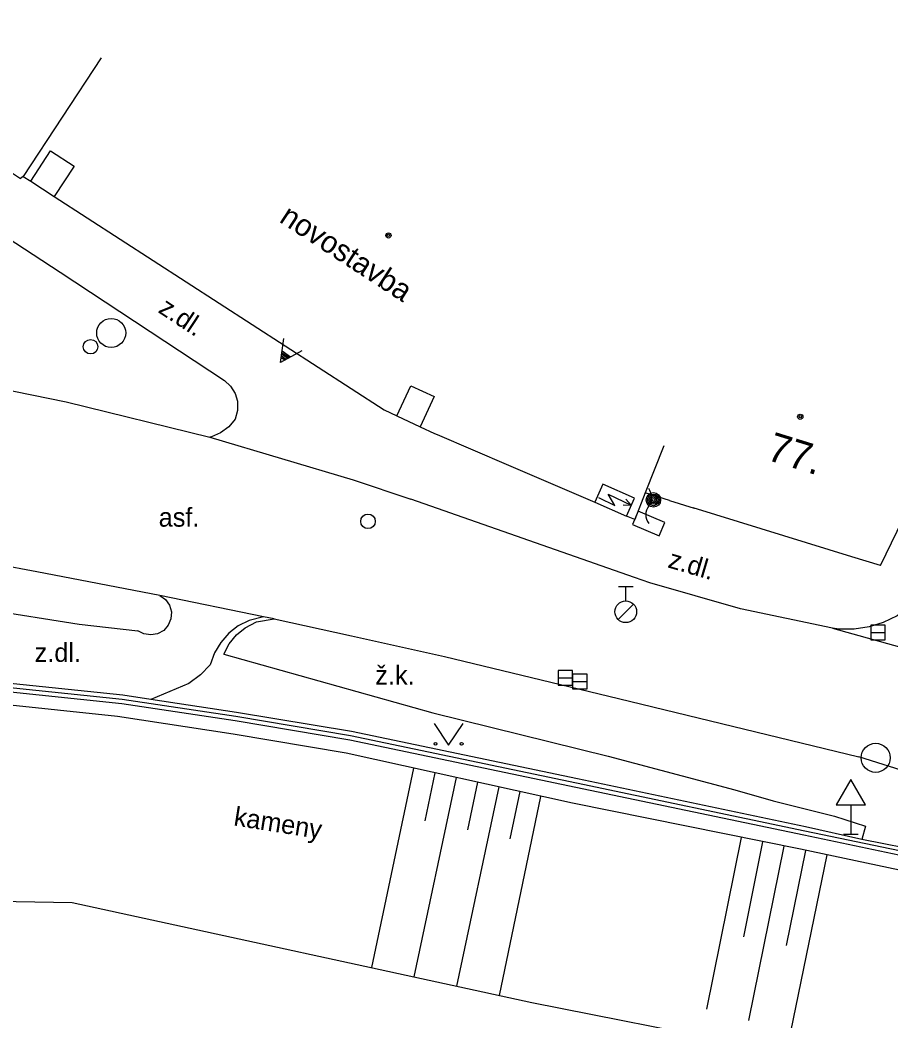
# Model space of a CAD drawing. Extents: x -538441 to -536770, y -1181008 to -1179809.
# Drawn here: x -537756.74 to -537726.75, y -1180541.89 to -1180507.41 of the extents above; entities that cross this region are included whole.
import ezdxf

# ---------------------------------------------------------------- set-up
doc = ezdxf.new("R2010")
doc.units = 0
for name, color, linetype in [('Vrstva 10', 7, 'Continuous'), ('Vrstva 11', 7, 'Continuous'), ('Vrstva 14', 7, 'Continuous'), ('Vrstva 15', 7, 'Continuous'), ('Vrstva 24', 7, 'Continuous'), ('Vrstva 25', 7, 'Continuous'), ('Vrstva 26', 7, 'Continuous'), ('Vrstva 27', 7, 'Continuous'), ('Vrstva 28', 7, 'Continuous'), ('Vrstva 34', 7, 'Continuous'), ('Vrstva 36', 7, 'Continuous'), ('Vrstva 39', 7, 'Continuous'), ('Vrstva 40', 7, 'Continuous'), ('Vrstva 41', 7, 'Continuous'), ('Vrstva 47', 7, 'Continuous'), ('Vrstva 5', 7, 'Continuous'), ('Vrstva 6', 7, 'Continuous'), ('Vrstva 7', 7, 'Continuous'), ('Vrstva 9', 7, 'Continuous')]:
    doc.layers.add(name, color=color, linetype=linetype)

msp = doc.modelspace()

# ---------------------------------------------------------------- linework, layer by layer
at = {"layer": 'Vrstva 10'}
for p, q in [((-537758.616, -1180519.854), (-537755.154, -1180520.559)), ((-537755.154, -1180520.559), (-537750.202, -1180521.779)), ((-537750.202, -1180521.779), (-537745.273, -1180523.246)), ((-537745.273, -1180523.246), (-537743.282, -1180523.911)), ((-537735.582, -1180526.613), (-537743.282, -1180523.911)), ((-537756.16, -1180526.422), (-537758.85, -1180525.91)), ((-537751.922, -1180527.229), (-537756.16, -1180526.422)), ((-537748.594, -1180528.144), (-537747.989, -1180528.039)), ((-537747.989, -1180528.039), (-537745.32, -1180528.627)), ((-537745.32, -1180528.627), (-537742.123, -1180529.331)), ((-537728.765, -1180528.361), (-537718.611, -1180531.177)), ((-537749.718, -1180529.25), (-537742.522, -1180531.277)), ((-537742.123, -1180529.331), (-537736.128, -1180530.783)), ((-537736.128, -1180530.783), (-537727.849, -1180532.79)), ((-537742.522, -1180531.277), (-537736.491, -1180532.767)), ((-537708.96, -1180538.764), (-537727.849, -1180532.79))]:
    msp.add_line(p, q, dxfattribs=at)
for points in [[(-537728.765, -1180528.361), (-537731.935, -1180527.693), (-537735.048, -1180526.793), (-537735.582, -1180526.613)], [(-537747.989, -1180528.039), (-537748.356, -1180527.963), (-537751.922, -1180527.229)], [(-537725.734, -1180527.276), (-537726.111, -1180527.635), (-537726.538, -1180527.932), (-537727.016, -1180528.165), (-537727.502, -1180528.315), (-537728.017, -1180528.391), (-537728.538, -1180528.388), (-537728.765, -1180528.361)], [(-537749.718, -1180529.25), (-537749.537, -1180528.9), (-537749.289, -1180528.594), (-537748.984, -1180528.344), (-537748.594, -1180528.144)], [(-537736.491, -1180532.767), (-537732.13, -1180533.925), (-537730.807, -1180534.309), (-537728.69, -1180534.83)], [(-537728.69, -1180534.83), (-537727.63, -1180535.18), (-537727.75, -1180535.64)]]:
    msp.add_lwpolyline(points, dxfattribs=at)
at = {"layer": 'Vrstva 11'}
for p, q in [((-537765.565, -1180509.436), (-537755.36, -1180516.096)), ((-537755.36, -1180516.096), (-537749.702, -1180519.822))]:
    msp.add_line(p, q, dxfattribs=at)
for points in [[(-537749.702, -1180519.822), (-537749.487, -1180520.025), (-537749.333, -1180520.277), (-537749.256, -1180520.543), (-537749.252, -1180520.858), (-537749.334, -1180521.154)], [(-537749.334, -1180521.154), (-537749.555, -1180521.419), (-537749.831, -1180521.625), (-537750.147, -1180521.763), (-537750.202, -1180521.779)], [(-537751.922, -1180527.229), (-537751.729, -1180527.37), (-537751.592, -1180527.566), (-537751.527, -1180527.797), (-537751.542, -1180528.035), (-537751.633, -1180528.256), (-537751.792, -1180528.435), (-537752.001, -1180528.552), (-537752.237, -1180528.594), (-537752.473, -1180528.556), (-537752.679, -1180528.447)], [(-537757.89, -1180527.72), (-537754.698, -1180528.217), (-537752.679, -1180528.447)], [(-537748.356, -1180527.963), (-537748.85, -1180528.099), (-537749.223, -1180528.284), (-537749.554, -1180528.536), (-537749.83, -1180528.847), (-537750.043, -1180529.205), (-537750.188, -1180529.62)], [(-537750.188, -1180529.62), (-537750.53, -1180529.972), (-537750.924, -1180530.264), (-537752.231, -1180530.814)]]:
    msp.add_lwpolyline(points, dxfattribs=at)
at = {"layer": 'Vrstva 14'}
for p, q in [((-537784.489, -1180537.234), (-537754.95, -1180537.81)), ((-537754.95, -1180537.81), (-537739.12, -1180541.25)), ((-537739.12, -1180541.25), (-537724.28, -1180544.18))]:
    msp.add_line(p, q, dxfattribs=at)
at = {"layer": 'Vrstva 15'}
for p, q in [((-537744.63, -1180540.053), (-537743.173, -1180533.178)), ((-537743.165, -1180540.371), (-537741.709, -1180533.501)), ((-537742.792, -1180534.992), (-537742.442, -1180533.339)), ((-537741.7, -1180540.689), (-537740.245, -1180533.825)), ((-537741.324, -1180535.303), (-537740.976, -1180533.663)), ((-537740.233, -1180541.008), (-537738.809, -1180534.154)), ((-537739.857, -1180535.614), (-537739.512, -1180533.987)), ((-537733.094, -1180541.483), (-537731.89, -1180535.57)), ((-537731.82, -1180538.986), (-537731.155, -1180535.719)), ((-537731.643, -1180541.873), (-537730.42, -1180535.869)), ((-537730.35, -1180539.285), (-537729.685, -1180536.019)), ((-537730.192, -1180542.264), (-537728.95, -1180536.168))]:
    msp.add_line(p, q, dxfattribs=at)
at = {"layer": 'Vrstva 24'}
for p, q in [((-537736.259, -1180524.129), (-537736.489, -1180523.741)), ((-537736.489, -1180523.741), (-537735.7, -1180524.12)), ((-537736.823, -1180523.858), (-537736.259, -1180524.129)), ((-537735.968, -1180524.113), (-537735.7, -1180524.12)), ((-537735.7, -1180524.12), (-537735.873, -1180523.915))]:
    msp.add_line(p, q, dxfattribs=at)
msp.add_lwpolyline([(-537735.648, -1180524.784), (-537734.728, -1180525.176), (-537734.532, -1180524.716), (-537735.452, -1180524.324)], close=True, dxfattribs=at)
for centre, start, end in [((-537735.49, -1180523.85), 323.1301, 36.8699), ((-537734.69, -1180524.45), 143.1301, 216.8699)]:
    msp.add_arc(centre, 0.5, start, end, dxfattribs=at)
at = {"layer": 'Vrstva 25'}
for radius in [0.25, 0.2, 0.15, 0.1, 0.05]:
    msp.add_circle((-537734.93, -1180523.94), radius, dxfattribs=at)
at = {"layer": 'Vrstva 26'}
for p, q in [((-537747.571, -1180519.1), (-537747.737, -1180518.988)), ((-537747.522, -1180519.073), (-537747.729, -1180518.933)), ((-537747.473, -1180519.046), (-537747.722, -1180518.877)), ((-537747.425, -1180519.018), (-537747.714, -1180518.822)), ((-537747.62, -1180519.128), (-537747.744, -1180519.043))]:
    msp.add_line(p, q, dxfattribs=at)
msp.add_lwpolyline([(-537747.035, -1180518.8), (-537747.766, -1180519.21), (-537747.655, -1180518.378)], dxfattribs=at)
at = {"layer": 'Vrstva 27'}
for p, q in [((-537727.445, -1180528.506), (-537726.945, -1180528.506)), ((-537738.214, -1180530.069), (-537737.714, -1180530.069)), ((-537737.712, -1180530.196), (-537737.212, -1180530.196))]:
    msp.add_line(p, q, dxfattribs=at)
for points in [[(-537727.445, -1180528.756), (-537726.945, -1180528.756), (-537726.945, -1180528.256), (-537727.445, -1180528.256)], [(-537738.214, -1180530.319), (-537737.714, -1180530.319), (-537737.714, -1180529.819), (-537738.214, -1180529.819)], [(-537737.712, -1180530.446), (-537737.212, -1180530.446), (-537737.212, -1180529.946), (-537737.712, -1180529.946)]]:
    msp.add_lwpolyline(points, close=True, dxfattribs=at)
for centre in [(-537753.6, -1180518.19), (-537727.275, -1180532.826)]:
    msp.add_circle(centre, 0.5, dxfattribs=at)
at = {"layer": 'Vrstva 28'}
for p, q in [((-537736.131, -1180526.918), (-537735.631, -1180526.918)), ((-537735.881, -1180527.418), (-537735.881, -1180526.918)), ((-537736.139, -1180528.065), (-537735.609, -1180527.535))]:
    msp.add_line(p, q, dxfattribs=at)
for centre, radius in [((-537754.31, -1180518.663), 0.25), ((-537744.757, -1180524.679), 0.25), ((-537735.881, -1180527.793), 0.375)]:
    msp.add_circle(centre, radius, dxfattribs=at)
at = {"layer": 'Vrstva 34'}
for p, q in [((-537728.13, -1180534.442), (-537728.13, -1180535.46)), ((-537728.38, -1180535.46), (-537727.88, -1180535.46))]:
    msp.add_line(p, q, dxfattribs=at)
msp.add_lwpolyline([(-537728.63, -1180534.442), (-537727.63, -1180534.442), (-537728.13, -1180533.576)], close=True, dxfattribs=at)
at = {"layer": 'Vrstva 36'}
msp.add_lwpolyline([(-537742.481, -1180531.642), (-537741.981, -1180532.392), (-537741.481, -1180531.642)], dxfattribs=at)
for centre in [(-537742.431, -1180532.342), (-537741.532, -1180532.342)]:
    msp.add_circle(centre, 0.05, dxfattribs=at)
at = {"layer": 'Vrstva 39'}
for centre, radius in [((-537744.052, -1180514.83), 0.09), ((-537744.052, -1180514.83), 0.0398), ((-537729.871, -1180521.078), 0.09), ((-537729.871, -1180521.078), 0.0398)]:
    msp.add_circle(centre, radius, dxfattribs=at)
at = {"layer": 'Vrstva 5'}
for p, q in [((-537764.93, -1180507.41), (-537756.72, -1180512.87)), ((-537753.951, -1180508.707), (-537756.63, -1180512.8)), ((-537756.63, -1180512.8), (-537756.72, -1180512.87)), ((-537727.11, -1180526.2), (-537722.22, -1180516.1)), ((-537734.573, -1180522.073), (-537735.212, -1180523.699)), ((-537739.92, -1180522.74), (-537736.94, -1180524.02)), ((-537736.67, -1180523.4), (-537736.94, -1180524.02)), ((-537735.58, -1180523.88), (-537736.67, -1180523.4)), ((-537735.212, -1180523.699), (-537735.57, -1180524.61)), ((-537734.38, -1180523.96), (-537735.212, -1180523.699)), ((-537736.94, -1180524.02), (-537735.85, -1180524.5)), ((-537735.85, -1180524.5), (-537735.58, -1180523.88)), ((-537735.57, -1180524.61), (-537735.85, -1180524.5)), ((-537728.09, -1180525.897), (-537733.561, -1180524.209))]:
    msp.add_line(p, q, dxfattribs=at)
for points in [[(-537756.37, -1180512.96), (-537755.686, -1180511.914), (-537754.876, -1180512.444), (-537755.56, -1180513.49)], [(-537756.63, -1180512.8), (-537756.37, -1180512.96)], [(-537756.37, -1180512.96), (-537755.56, -1180513.49)], [(-537755.56, -1180513.49), (-537744.2, -1180520.84), (-537743.76, -1180521.05)], [(-537743.76, -1180521.05), (-537743.277, -1180520.006), (-537742.477, -1180520.376), (-537742.96, -1180521.42)], [(-537743.76, -1180521.05), (-537742.96, -1180521.42)], [(-537742.96, -1180521.42), (-537742.47, -1180521.65)], [(-537742.47, -1180521.65), (-537742.37, -1180521.69)], [(-537727.11, -1180526.2), (-537728.09, -1180525.897)]]:
    msp.add_lwpolyline(points, dxfattribs=at)
at = {"layer": 'Vrstva 6'}
for p, q in [((-537742.37, -1180521.69), (-537739.92, -1180522.74)), ((-537734.38, -1180523.96), (-537733.53, -1180524.22))]:
    msp.add_line(p, q, dxfattribs=at)
at = {"layer": 'Vrstva 7'}
for p, q in [((-537753.199, -1180530.668), (-537761.283, -1180529.821)), ((-537753.237, -1180530.966), (-537761.306, -1180530.12)), ((-537753.389, -1180531.4), (-537760.723, -1180530.631)), ((-537737.543, -1180533.554), (-537745.33, -1180531.92)), ((-537737.605, -1180533.848), (-537745.386, -1180532.215)), ((-537737.718, -1180534.383), (-537745.508, -1180532.663)), ((-537729.686, -1180535.2), (-537737.543, -1180533.554)), ((-537729.748, -1180535.494), (-537737.605, -1180533.848)), ((-537729.861, -1180535.974), (-537737.718, -1180534.383))]:
    msp.add_line(p, q, dxfattribs=at)
for points in [[(-537745.33, -1180531.92), (-537749.29, -1180531.259), (-537752.231, -1180530.814), (-537753.199, -1180530.668)], [(-537745.386, -1180532.215), (-537749.337, -1180531.555), (-537753.237, -1180530.966)], [(-537745.508, -1180532.663), (-537749.401, -1180532.012), (-537753.389, -1180531.4)], [(-537727.75, -1180535.64), (-537729.686, -1180535.2)], [(-537721.99, -1180537.295), (-537725.602, -1180536.364), (-537729.748, -1180535.494)], [(-537721.911, -1180537.006), (-537725.534, -1180536.072), (-537727.75, -1180535.64)], [(-537721.773, -1180537.868), (-537725.7, -1180536.856), (-537729.861, -1180535.974)]]:
    msp.add_lwpolyline(points, dxfattribs=at)
at = {"layer": 'Vrstva 9'}
for p, q in [((-537753.218, -1180530.817), (-537761.294, -1180529.97)), ((-537737.574, -1180533.701), (-537745.358, -1180532.068)), ((-537729.717, -1180535.347), (-537737.574, -1180533.701))]:
    msp.add_line(p, q, dxfattribs=at)
for points in [[(-537745.358, -1180532.068), (-537749.313, -1180531.407), (-537753.218, -1180530.817)], [(-537721.95, -1180537.15), (-537725.568, -1180536.218), (-537729.717, -1180535.347)]]:
    msp.add_lwpolyline(points, dxfattribs=at)

# ---------------------------------------------------------------- texts
at = {"layer": 'Vrstva 40'}
for s, rotation, p in [('z.dl.', 326.6336, (-537752.015, -1180517.461)), ('z.dl.', 343.5408, (-537734.466, -1180526.257)), ('kameny', 351.0022, (-537749.406, -1180535.149))]:
    msp.add_text(s, height=0.65, rotation=rotation, dxfattribs=at).set_placement(p)
for s, p in [('asf.', (-537751.964, -1180524.863)), ('z.dl.', (-537756.234, -1180529.52)), ('ž.k.', (-537744.506, -1180530.301))]:
    msp.add_text(s, height=0.65, dxfattribs=at).set_placement(p)
at = {"layer": 'Vrstva 41'}
msp.add_text('novostavba', height=0.75, rotation=326.9225, dxfattribs=at).set_placement((-537747.848, -1180514.344))
at = {"layer": 'Vrstva 47'}
msp.add_text('77.', height=1, rotation=342.8415, dxfattribs=at).set_placement((-537731.07, -1180522.546))

doc.saveas('drawing.dxf')
